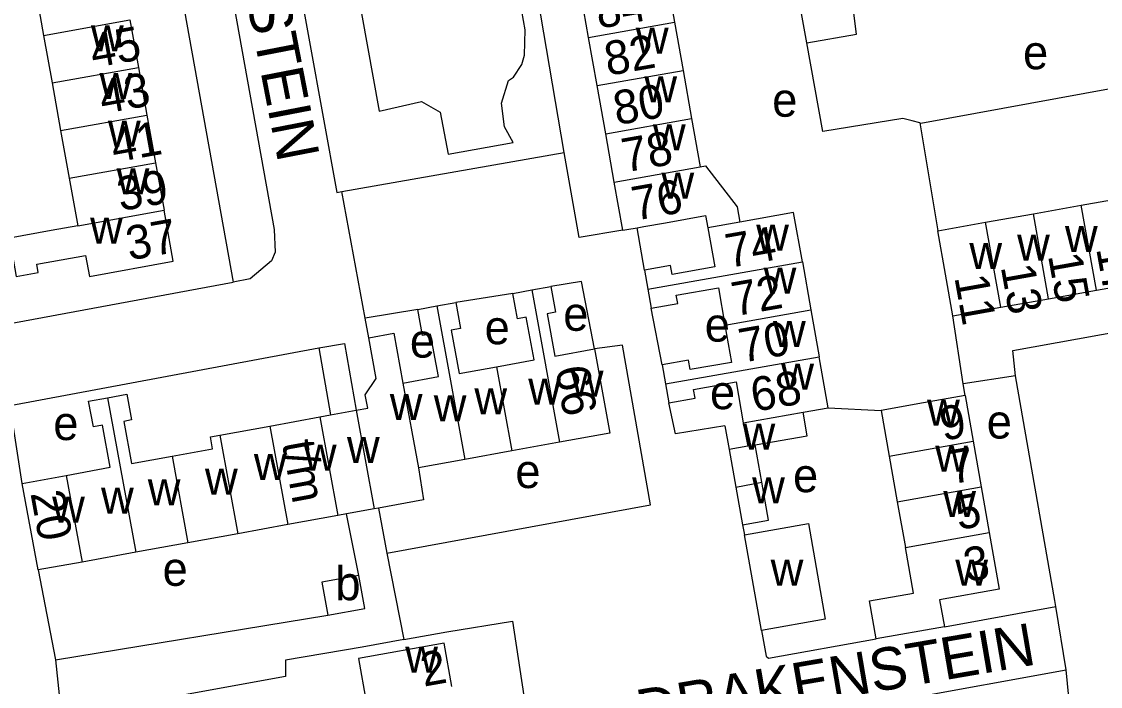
# Model space of a CAD drawing. Extents: x 157794 to 159375, y 380877 to 382306.
# Drawn here: x 158315.9 to 158443.4, y 381335.9 to 381414.5 of the extents above; entities that cross this region are included whole.
import ezdxf

# ---------------------------------------------------------------- set-up
doc = ezdxf.new("R2010")
doc.units = 0
for name, color, linetype in [('BLT_Basislijn', 7, 'Continuous'), ('BLT_Bebouwing', 7, 'Continuous'), ('BLT_Centroide', 7, 'Continuous'), ('BLT_Huisnummer', 7, 'Continuous'), ('BLT_Huisnummer_ tussenligend', 7, 'Continuous'), ('BLT_Huisnummer_reeks', 7, 'Continuous'), ('BLT_Onderverdeling_panden', 7, 'Continuous'), ('BLT_Straatnaam', 7, 'Continuous')]:
    doc.layers.add(name, color=color, linetype=linetype)

msp = doc.modelspace()

# ---------------------------------------------------------------- linework, layer by layer
at = {"layer": 'BLT_Basislijn'}
for p, q in [((158380.03, 381399.02), (158375.43, 381425.92)), ((158422.02, 381402.51), (158424.15, 381389.75)), ((158353.76, 381394.39), (158380.03, 381399.02)), ((158356.51, 381379.44), (158353.76, 381394.39)), ((158389.51, 381385.12), (158388.63, 381390.11)), ((158312.66, 381378.44), (158340.9, 381383.7)), ((158373.97, 381382.36), (158367.2, 381381.28)), ((158362.72, 381380.46), (158356.51, 381379.44)), ((158391.58, 381373.91), (158390.3, 381380.62)), ((158427.16, 381371.66), (158425.94, 381379.71)), ((158356.94, 381377.11), (158356.51, 381379.44)), ((158351.03, 381375.91), (158352.4, 381368)), ((158433.33, 381372.63), (158427.16, 381371.66)), ((158427.37, 381370.28), (158427.16, 381371.66)), ((158411.2, 381368.84), (158417.46, 381368.53)), ((158358.07, 381357), (158359.07, 381351.66)), ((158359.07, 381351.66), (158361.06, 381341.48)), ((158317.87, 381349.68), (158319.92, 381339.08)), ((158424.93, 381342.98), (158438.1, 381345.37)), ((158439.33, 381337.9), (158438.1, 381345.37)), ((158319.92, 381339.08), (158320.65, 381332.28)), ((158440.25, 381328.29), (158439.33, 381337.9))]:
    msp.add_line(p, q, dxfattribs=at)
for points in [[(158330.29, 381453.4), (158336.09, 381441.77), (158336.86, 381439.44), (158345.76, 381389.92), (158345.88, 381387.23), (158345.46, 381386.19), (158342.93, 381384.09), (158340.9, 381383.7)], [(158324.91, 381450.59), (158331.15, 381438.09), (158340.9, 381383.7)], [(158373.84, 381422.36), (158355.39, 381419.16), (158358.15, 381403.9), (158363.16, 381405.02), (158365.35, 381403.76), (158366.31, 381398.82), (158373.98, 381400.19), (158372.95, 381402.04), (158372.62, 381404.82), (158373.43, 381407.49), (158374.04, 381407.91), (158375, 381409.38), (158375.35, 381410.51), (158375.39, 381413.51), (158373.84, 381422.36)], [(158348.3, 381421.02), (158353.18, 381394.28), (158353.76, 381394.39)], [(158422.02, 381402.51), (158421.11, 381402.74), (158420.02, 381403.02), (158410.57, 381401.49), (158408.68, 381411.95)], [(158422.02, 381402.51), (158422.16, 381402.47), (158467.36, 381410.72)], [(158386.94, 381389.81), (158381.77, 381388.95), (158380.03, 381399.02)], [(158383.58, 381375.8), (158382.06, 381383.78), (158378.43, 381383.18)], [(158433.33, 381372.63), (158433.01, 381375.62), (158472.07, 381382.65)], [(158316, 381359.91), (158314.57, 381369.11), (158351.03, 381375.91)], [(158351.03, 381375.91), (158354.06, 381376.43), (158355.45, 381368.55)], [(158359.07, 381351.66), (158390.22, 381357.36), (158386.9, 381376.25), (158383.58, 381375.8)], [(158438.1, 381345.37), (158437.99, 381346.08), (158433.33, 381372.63)], [(158399, 381366.71), (158393.17, 381365.77), (158392.37, 381369.42)], [(158399, 381366.71), (158399.5, 381363.91)], [(158355.76, 381349.03), (158354.32, 381356.3)], [(158401.07, 381355.03), (158401.31, 381353.82)], [(158319.92, 381339.08), (158352.09, 381344.34)], [(158361.06, 381341.48), (158366.16, 381342.37), (158373.93, 381343.62), (158375.46, 381333.52)], [(158403.31, 381342.54), (158403.88, 381339.5), (158404.16, 381339.26), (158416.87, 381341.56)], [(158361.06, 381341.48), (158356.14, 381340.58), (158347.11, 381339.01), (158347.08, 381337.08), (158338.64, 381335.56), (158328.52, 381333.7), (158320.65, 381332.28)], [(158383.36, 381318.2), (158382.01, 381327.5), (158439.33, 381337.9)]]:
    msp.add_lwpolyline(points, dxfattribs=at)
at = {"layer": 'BLT_Bebouwing'}
for p, q in [((158392.05, 381420.08), (158393.05, 381414.39)), ((158317.51, 381418.47), (158318.52, 381412.84)), ((158382.91, 381412.6), (158381.9, 381418.29)), ((158328.71, 381414.67), (158329.72, 381409.05)), ((158393.05, 381414.39), (158394.06, 381408.69)), ((158318.52, 381412.84), (158319.53, 381407.22)), ((158383.92, 381406.9), (158382.91, 381412.6)), ((158329.72, 381409.05), (158330.73, 381403.42)), ((158394.06, 381408.69), (158395.07, 381403)), ((158319.53, 381407.22), (158320.54, 381401.6)), ((158384.92, 381401.21), (158383.92, 381406.9)), ((158330.73, 381403.42), (158331.74, 381397.8)), ((158395.07, 381403), (158396.08, 381397.3)), ((158320.54, 381401.6), (158321.55, 381395.97)), ((158385.93, 381395.51), (158384.92, 381401.21)), ((158331.74, 381397.8), (158332.75, 381392.17)), ((158321.55, 381395.97), (158322.56, 381390.35)), ((158386.94, 381389.81), (158385.93, 381395.51)), ((158441.1, 381392.77), (158446.75, 381393.78)), ((158435.45, 381391.76), (158441.1, 381392.77)), ((158429.8, 381390.76), (158435.45, 381391.76)), ((158424.15, 381389.75), (158429.8, 381390.76)), ((158408.15, 381386.1), (158409.15, 381380.4)), ((158389.51, 381385.12), (158389.9, 381382.87)), ((158442.9, 381382.74), (158448.55, 381383.75)), ((158373.97, 381382.36), (158376.2, 381382.77)), ((158376.2, 381382.77), (158378.43, 381383.18)), ((158389.9, 381382.87), (158390.3, 381380.62)), ((158437.24, 381381.73), (158442.9, 381382.74)), ((158362.72, 381380.46), (158364.96, 381380.87)), ((158364.96, 381380.87), (158367.2, 381381.28)), ((158431.59, 381380.72), (158437.24, 381381.73)), ((158409.15, 381380.4), (158410.13, 381374.87)), ((158425.94, 381379.71), (158431.59, 381380.72)), ((158411.2, 381368.84), (158410.13, 381374.87)), ((158391.58, 381373.91), (158391.97, 381371.66)), ((158391.97, 381371.66), (158392.37, 381369.42)), ((158427.37, 381370.28), (158428.32, 381364.89)), ((158352.4, 381368), (158355.45, 381368.55)), ((158417.46, 381368.53), (158418.41, 381363.14)), ((158345.25, 381366.69), (158351.15, 381367.77)), ((158351.15, 381367.77), (158352.4, 381368)), ((158339.35, 381365.62), (158345.25, 381366.69)), ((158379.48, 381364.77), (158373.85, 381363.75)), ((158428.32, 381364.89), (158429.27, 381359.49)), ((158373.85, 381363.75), (158368.27, 381362.73)), ((158418.41, 381363.14), (158419.37, 381357.74)), ((158368.27, 381362.73), (158362.79, 381361.73)), ((158316, 381359.91), (158321.2, 381360.86)), ((158317.87, 381349.68), (158316, 381359.91)), ((158429.27, 381359.49), (158430.22, 381354.1)), ((158357.57, 381356.91), (158354.32, 381356.3)), ((158358.07, 381357), (158357.57, 381356.91)), ((158419.37, 381357.74), (158420.32, 381352.35)), ((158353.28, 381356.12), (158347.38, 381355.05)), ((158354.32, 381356.3), (158353.28, 381356.12)), ((158347.38, 381355.05), (158341.47, 381353.97)), ((158335.57, 381352.9), (158329.42, 381351.78)), ((158341.47, 381353.97), (158335.57, 381352.9)), ((158403.31, 381342.54), (158401.31, 381353.82)), ((158329.42, 381351.78), (158323.07, 381350.62)), ((158323.07, 381350.62), (158317.87, 381349.68)), ((158424.93, 381342.98), (158416.87, 381341.56))]:
    msp.add_line(p, q, dxfattribs=at)
for points in [[(158408.68, 381411.95), (158407.28, 381419.79), (158406.41, 381424.67)], [(158408.68, 381411.95), (158414.56, 381413), (158414.18, 381415.78)], [(158396.08, 381397.3), (158396.73, 381397.41), (158400.45, 381392.57), (158400.75, 381390.79)], [(158322.56, 381390.35), (158319.4, 381389.78), (158314.48, 381388.9), (158315.3, 381384.35), (158317.9, 381384.82), (158317.73, 381385.81), (158323.49, 381386.84), (158323.94, 381384.37), (158333.83, 381386.15), (158332.75, 381392.17)], [(158388.63, 381390.11), (158389.44, 381390.26), (158391.99, 381390.71), (158396.7, 381391.54), (158396.98, 381390.12)], [(158408.15, 381386.1), (158407.12, 381391.92), (158400.75, 381390.79)], [(158386.94, 381389.81), (158387.43, 381389.9), (158388.63, 381390.11)], [(158396.98, 381390.12), (158397.8, 381385.49), (158392.78, 381384.6), (158392.59, 381385.66), (158389.51, 381385.12)], [(158425.94, 381379.71), (158425.07, 381384.61), (158424.15, 381389.75)], [(158372.04, 381373.7), (158376.46, 381374.51), (158375.54, 381379.54), (158374.52, 381379.35), (158373.97, 381382.36)], [(158378.43, 381383.18), (158378.98, 381380.14), (158378.02, 381379.96), (158378.93, 381374.96), (158383.58, 381375.8)], [(158390.3, 381380.62), (158393.43, 381381.18), (158393.26, 381382.13), (158398.23, 381383.01), (158399, 381378.61)], [(158367.2, 381381.28), (158367.76, 381378.2), (158366.68, 381378), (158367.62, 381372.9), (158372.04, 381373.7)], [(158360.96, 381371.77), (158365.16, 381372.53), (158364.24, 381377.55), (158363.28, 381377.37), (158362.72, 381380.46)], [(158399, 381378.61), (158399.78, 381374.21), (158394.9, 381373.35), (158394.71, 381374.46), (158391.58, 381373.91)], [(158355.45, 381368.55), (158356.81, 381368.8), (158356.52, 381370.38), (158357.82, 381372.29), (158356.94, 381377.11)], [(158356.94, 381377.11), (158359.89, 381377.64), (158360.96, 381371.77)], [(158383.58, 381375.8), (158385.4, 381365.85), (158379.48, 381364.77)], [(158392.37, 381369.42), (158395.49, 381369.97), (158395.3, 381371.01), (158400.33, 381371.9), (158401.18, 381367.07)], [(158321.2, 381360.86), (158326.39, 381361.81), (158325.49, 381366.79), (158324.4, 381366.6), (158323.84, 381369.62), (158326.09, 381370.03)], [(158326.09, 381370.03), (158328.34, 381370.44), (158328.9, 381367.4), (158328.01, 381367.23), (158328.92, 381362.26), (158333.7, 381363.14)], [(158427.37, 381370.28), (158422.48, 381369.42), (158417.46, 381368.53)], [(158403.36, 381360.04), (158402.58, 381364.46), (158408.73, 381365.54), (158408.24, 381368.31)], [(158408.24, 381368.31), (158411.2, 381368.84)], [(158401.18, 381367.07), (158401.7, 381364.3), (158399.5, 381363.91)], [(158333.7, 381363.14), (158338.49, 381364.01), (158338.23, 381365.41), (158339.35, 381365.62)], [(158399.5, 381363.91), (158400.28, 381359.47)], [(158362.79, 381361.73), (158363.39, 381357.97), (158358.07, 381357)], [(158400.28, 381359.47), (158401.07, 381355.03)], [(158401.07, 381355.03), (158404.15, 381355.58), (158403.36, 381360.04)], [(158401.31, 381353.82), (158408.86, 381355.16), (158410.86, 381343.87), (158403.31, 381342.54)], [(158430.22, 381354.1), (158431.41, 381347.41), (158424.37, 381346.16), (158424.93, 381342.98)], [(158416.87, 381341.56), (158416.08, 381346.04), (158421.27, 381346.96), (158420.32, 381352.35)], [(158355.76, 381349.03), (158351.38, 381348.23), (158352.09, 381344.34)], [(158352.09, 381344.34), (158356.47, 381345.14), (158355.76, 381349.03)], [(158366.76, 381335.91), (158365.85, 381341.03), (158355.73, 381339.23), (158356.64, 381334.12)]]:
    msp.add_lwpolyline(points, dxfattribs=at)
at = {"layer": 'BLT_Onderverdeling_panden'}
for p, q in [((158318.52, 381412.84), (158328.71, 381414.67)), ((158382.91, 381412.6), (158393.05, 381414.39)), ((158319.53, 381407.22), (158329.72, 381409.05)), ((158383.92, 381406.9), (158394.06, 381408.69)), ((158320.54, 381401.6), (158330.73, 381403.42)), ((158384.92, 381401.21), (158395.07, 381403)), ((158321.55, 381395.97), (158331.74, 381397.8)), ((158385.93, 381395.51), (158396.08, 381397.3)), ((158442.9, 381382.74), (158441.1, 381392.77)), ((158322.56, 381390.35), (158332.75, 381392.17)), ((158437.24, 381381.73), (158435.45, 381391.76)), ((158400.75, 381390.79), (158396.98, 381390.12)), ((158431.59, 381380.72), (158429.8, 381390.76)), ((158389.9, 381382.87), (158408.15, 381386.1)), ((158376.2, 381382.77), (158379.48, 381364.77)), ((158364.96, 381380.87), (158368.27, 381362.73)), ((158399, 381378.61), (158409.15, 381380.4)), ((158391.97, 381371.66), (158410.13, 381374.87)), ((158372.04, 381373.7), (158373.85, 381363.75)), ((158360.96, 381371.77), (158362.79, 381361.73)), ((158326.09, 381370.03), (158329.42, 381351.78)), ((158355.45, 381368.55), (158357.57, 381356.91)), ((158401.18, 381367.07), (158408.24, 381368.31)), ((158351.15, 381367.77), (158353.28, 381356.12)), ((158339.35, 381365.62), (158341.47, 381353.97)), ((158345.25, 381366.69), (158347.38, 381355.05)), ((158418.41, 381363.14), (158428.32, 381364.89)), ((158333.7, 381363.14), (158335.57, 381352.9)), ((158321.2, 381360.86), (158323.07, 381350.62)), ((158400.28, 381359.47), (158403.36, 381360.04)), ((158419.37, 381357.74), (158429.27, 381359.49)), ((158420.32, 381352.35), (158430.22, 381354.1))]:
    msp.add_line(p, q, dxfattribs=at)

# ---------------------------------------------------------------- texts
at = {"layer": 'BLT_Centroide'}
for s, p in [('w', (158324.12, 381410.94)), ('w', (158388.48, 381410.66)), ('e', (158434.22, 381408.84)), ('w', (158325.13, 381405.31)), ('w', (158389.49, 381404.94)), ('e', (158404.59, 381403.23)), ('w', (158326.13, 381399.69)), ('w', (158390.5, 381399.25)), ('w', (158327.15, 381394.06)), ('w', (158391.51, 381393.56)), ('w', (158324.02, 381388.25)), ('w', (158402.7, 381387.41)), ('w', (158439.17, 381387.25)), ('w', (158433.52, 381386.23)), ('w', (158427.88, 381385.23)), ('w', (158403.58, 381382.34)), ('e', (158379.91, 381377.94)), ('e', (158370.62, 381376.35)), ('e', (158396.62, 381376.66)), ('w', (158404.69, 381376.03)), ('e', (158361.79, 381374.77)), ('w', (158380.8, 381370.16)), ('w', (158405.66, 381370.97)), ('w', (158375.77, 381369.23)), ('w', (158369.41, 381368.08)), ('e', (158397.24, 381368.68)), ('w', (158359.42, 381367.41)), ('w', (158364.61, 381367.25)), ('w', (158422.89, 381366.72)), ('e', (158319.67, 381365.03)), ('e', (158429.93, 381365.21)), ('w', (158401.09, 381363.91)), ('w', (158349.27, 381361.42)), ('w', (158354.36, 381362.33)), ('w', (158423.84, 381361.31)), ('w', (158343.36, 381360.33)), ('w', (158337.59, 381358.56)), ('e', (158374.25, 381359.36)), ('e', (158407.05, 381358.87)), ('w', (158330.83, 381357.33)), ('w', (158402.22, 381357.55)), ('w', (158325.31, 381356.33)), ('w', (158319.53, 381355.27)), ('w', (158424.8, 381355.94)), ('e', (158332.58, 381347.81)), ('b', (158352.99, 381346.11)), ('w', (158404.41, 381347.82)), ('w', (158426.22, 381347.84)), ('w', (158361.24, 381337.56))]:
    msp.add_text(s, height=4, dxfattribs=at).set_placement(p)
at = {"layer": 'BLT_Huisnummer'}
for s, rotation, p in [('45', 10.1748, (158324.4, 381408.98)), ('80', 10.0193, (158386.21, 381402.22)), ('41', 10.1748, (158326.86, 381397.8)), ('76', 10.0199, (158388.38, 381390.94)), ('37', 10.1748, (158328.65, 381386.24)), ('74', 10.02, (158399.45, 381385.35)), ('15', 280.1332, (158437.16, 381386.84)), ('11', 280.1332, (158426.1, 381384.27)), ('68', 10.006, (158402.43, 381368.35)), ('9', 10.0139, (158424.78, 381364.93)), ('3', 10.0108, (158427.57, 381348.24)), ('2', 10.0754, (158363.43, 381335.89))]:
    msp.add_text(s, height=4, rotation=rotation, dxfattribs=at).set_placement(p)
at = {"layer": 'BLT_Huisnummer_ tussenligend'}
for s, rotation, p in [('84', 10.0193, (158384.09, 381413.61)), ('82', 10.0193, (158385.16, 381408.05)), ('43', 10.1748, (158325.49, 381403.55)), ('78', 10.0199, (158387.2, 381396.64)), ('39', 10.1748, (158327.6, 381392.06)), ('17', 280.1332, (158442.85, 381387.65)), ('13', 280.1332, (158431.58, 381385.51)), ('72', 10.006, (158400.18, 381379.65)), ('70', 10.006, (158401.03, 381374.16)), ('7', 10.006, (158425.79, 381359.8)), ('5', 10.006, (158426.59, 381354.39))]:
    msp.add_text(s, height=4, rotation=rotation, dxfattribs=at).set_placement(p)
at = {"layer": 'BLT_Huisnummer_reeks'}
for s, rotation, p in [('66', 280.3331, (158378.94, 381373.49)), ('t/m', 280.3469, (158346.67, 381364.68)), ('20', 280.3403, (158316.96, 381358.75))]:
    msp.add_text(s, height=4, rotation=rotation, dxfattribs=at).set_placement(p)
at = {"layer": 'BLT_Straatnaam'}
for s, rotation, p in [('GOUDESTEIN', 280.959, (158337.85, 381441.08)), ('GOUDESTEIN', 279.959, (158308.39, 381343.89)), ('DRAKENSTEIN', 9.7183, (158389.05, 381330.51))]:
    msp.add_text(s, height=5, rotation=rotation, dxfattribs=at).set_placement(p)

doc.saveas('drawing.dxf')
